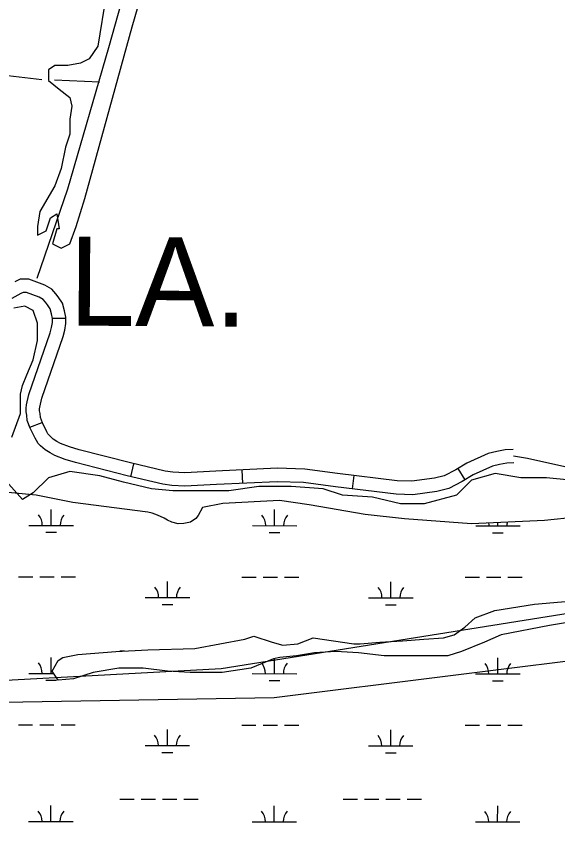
# Model space of a CAD drawing. Extents: x 3148686 to 3186545, y 916144 to 941516.
# Drawn here: x 3172733 to 3173950, y 924858 to 926675 of the extents above; entities that cross this region are included whole.
import ezdxf

# ---------------------------------------------------------------- set-up
doc = ezdxf.new("R2010")
doc.units = 0
for name, color, linetype in [('V-ROAD-CNTR', 7, 'Continuous'), ('V-SITE-VEGE', 7, 'Continuous'), ('V-TOPO-BNDY', 7, 'Continuous'), ('V-TOPO-GNAM-IDEN', 7, 'Continuous'), ('V-TOPO-SHOR', 7, 'Continuous'), ('V-WETL-SWMP', 7, 'Continuous')]:
    doc.layers.add(name, color=color, linetype=linetype)

msp = doc.modelspace()

# ---------------------------------------------------------------- linework, layer by layer
at = {"layer": 'V-ROAD-CNTR'}
for p, q in [((3172814.8, 925996), (3172844.8, 925996.2)), ((3172763.9, 925751.3), (3172792.1, 925761.4)), ((3172990.7, 925639.8), (3172997.6, 925669)), ((3173242.6, 925625), (3173241.1, 925655)), ((3173742.1, 925633), (3173726.4, 925658.5)), ((3173488.9, 925612.7), (3173492.7, 925642.5))]:
    msp.add_line(p, q, dxfattribs=at)
for points in [[(3173850.1, 925701), (3173832.3, 925700.3), (3173813.5, 925696.4), (3173794.1, 925692.4), (3173745.8, 925670.4), (3173720.9, 925655.2), (3173695, 925641.6), (3173673.2, 925636.5), (3173622.7, 925629.5), (3173589.1, 925630.4), (3173455.1, 925647.2), (3173381.6, 925656.8), (3173319.8, 925658.8), (3173181.7, 925652.2), (3173112.6, 925648.9), (3173085.7, 925650.2), (3173067.9, 925652.4), (3172990.3, 925670.7), (3172874.7, 925700.5), (3172853.1, 925707.2), (3172832.9, 925714.7), (3172824.7, 925719.1), (3172816.7, 925724.4), (3172808.6, 925731.5), (3172806.4, 925733.7), (3172804.6, 925736.5), (3172802.4, 925740.5), (3172792.4, 925760.7), (3172787.9, 925773.1), (3172787, 925781.8), (3172786.1, 925788.1), (3172786, 925792.7), (3172786.4, 925796.5), (3172790.7, 925816.1), (3172838.8, 925954.6), (3172842.3, 925969.1), (3172844.9, 925984), (3172844.8, 925998.1), (3172842, 926012.4), (3172837.6, 926029.6), (3172828, 926043.8), (3172822.4, 926051), (3172813.3, 926061.2), (3172798, 926070.7), (3172761.9, 926083.7), (3172742.1, 926083.9), (3172730.3, 926078)], [(3173851.3, 925671), (3173835.9, 925670.4), (3173819.6, 925667), (3173803.5, 925663.7), (3173759.9, 925643.9), (3173735.7, 925629.1), (3173705.5, 925613.2), (3173678.6, 925607), (3173624.4, 925599.5), (3173586.9, 925600.4), (3173451.2, 925617.4), (3173379.1, 925626.9), (3173320.1, 925628.7), (3173183.1, 925622.2), (3173112.6, 925618.9), (3173083.2, 925620.3), (3173062.6, 925622.8), (3172983.1, 925641.6), (3172866.5, 925671.7), (3172843.4, 925678.8), (3172820.5, 925687.3), (3172809.4, 925693.3), (3172798.5, 925700.4), (3172788.1, 925709.5), (3172782.9, 925714.7), (3172778.7, 925721.2), (3172775.8, 925726.6), (3172764.7, 925748.9), (3172758.4, 925766.4), (3172757.2, 925778.1), (3172756.1, 925785.8), (3172756, 925794.1), (3172756.7, 925801.3), (3172761.8, 925824.3), (3172810, 925963.1), (3172812.9, 925975.2), (3172814.9, 925986.5), (3172814.8, 925995.1), (3172812.7, 926005.8), (3172809.8, 926017.1), (3172803.6, 926026.2), (3172799.3, 926031.8), (3172793.8, 926037.9), (3172784.8, 926043.5), (3172756.6, 926053.8), (3172749, 926053.8), (3172744, 926051.3), (3172723.6, 926040.5)], [(3174289.2, 925703.8), (3174185.4, 925676.9), (3174112.4, 925664.5), (3174062.9, 925656.1), (3174036.8, 925652.5), (3174006.3, 925653.3), (3173882.5, 925680.7), (3173850.7, 925686)]]:
    msp.add_lwpolyline(points, dxfattribs=at)
at = {"layer": 'V-SITE-VEGE'}
for p, q in [((3172752.5, 926023.4), (3172728.4, 926018.6)), ((3172771.8, 926013.7), (3172752.5, 926023.4)), ((3172781.5, 925984.8), (3172771.8, 926013.7)), ((3172781.5, 925946.1), (3172781.5, 925984.8)), ((3172771.8, 925902.7), (3172781.5, 925946.1)), ((3172757.4, 925868.9), (3172771.8, 925902.7)), ((3172747.7, 925844.7), (3172757.4, 925868.9)), ((3172742.9, 925825.4), (3172747.7, 925844.7)), ((3172742.9, 925782), (3172742.9, 925825.4)), ((3172723.6, 925728.9), (3172742.9, 925782)), ((3172853.9, 925651.6), (3172805.6, 925637.1)), ((3172921.4, 925641.9), (3172853.9, 925651.6)), ((3173809.4, 925646.8), (3173756.3, 925632.3)), ((3173867.3, 925637.1), (3173809.4, 925646.8)), ((3172747.7, 925588.8), (3172704.3, 925637.1)), ((3172805.6, 925637.1), (3172771.8, 925603.3)), ((3172974.5, 925627.5), (3172921.4, 925641.9)), ((3173037.3, 925613), (3172974.5, 925627.5)), ((3173756.3, 925632.3), (3173722.5, 925598.5)), ((3173925.2, 925637.1), (3173867.3, 925637.1)), ((3173978.3, 925632.3), (3173925.2, 925637.1)), ((3173085.5, 925608.1), (3173037.3, 925613)), ((3173278.6, 925617.8), (3173211, 925608.1)), ((3173350.9, 925617.8), (3173278.6, 925617.8)), ((3173423.3, 925613), (3173350.9, 925617.8)), ((3173466.8, 925598.5), (3173423.3, 925613)), ((3172771.8, 925603.3), (3172747.7, 925588.8)), ((3173211, 925608.1), (3173085.5, 925608.1)), ((3173534.3, 925593.7), (3173466.8, 925598.5)), ((3173597.1, 925579.2), (3173534.3, 925593.7)), ((3173722.5, 925598.5), (3173650.1, 925579.2)), ((3173650.1, 925579.2), (3173597.1, 925579.2)), ((3173897.8, 925353.1), (3174044.3, 925366.7)), ((3173764.9, 925322.4), (3173809.2, 925339.4)), ((3173809.2, 925339.4), (3173897.8, 925353.1)), ((3173741.1, 925301.9), (3173764.9, 925322.4)), ((3173717.2, 925284.9), (3173741.1, 925301.9)), ((3173931.9, 925305.3), (3173822.9, 925284.9)), ((3173989.8, 925315.6), (3173931.9, 925305.3)), ((3173247, 925274.7), (3173267.5, 925281.5)), ((3173267.5, 925281.5), (3173308.4, 925267.8)), ((3173693.4, 925278.1), (3173717.2, 925284.9)), ((3173822.9, 925284.9), (3173785.4, 925267.8)), ((3173134.6, 925254.2), (3173247, 925274.7)), ((3173308.4, 925267.8), (3173332.2, 925261)), ((3173332.2, 925261), (3173366.3, 925264.4)), ((3173366.3, 925264.4), (3173400.4, 925278.1)), ((3173400.4, 925278.1), (3173492.4, 925264.4)), ((3173492.4, 925264.4), (3173506, 925264.4)), ((3173506, 925264.4), (3173550.3, 925267.8)), ((3173550.3, 925267.8), (3173601.4, 925271.2)), ((3173601.4, 925271.2), (3173649.1, 925274.7)), ((3173649.1, 925274.7), (3173693.4, 925278.1)), ((3173785.4, 925267.8), (3173734.3, 925247.4)), ((3172872.2, 925240.6), (3172957.4, 925247.4)), ((3172957.4, 925247.4), (3173029, 925250.8)), ((3173029, 925250.8), (3173134.6, 925254.2)), ((3173451.5, 925247.4), (3173403.8, 925244)), ((3173502.6, 925244), (3173451.5, 925247.4)), ((3173734.3, 925247.4), (3173703.6, 925237.1)), ((3172814.3, 925203), (3172827.9, 925226.9)), ((3172827.9, 925226.9), (3172838.1, 925233.7)), ((3172838.1, 925233.7), (3172872.2, 925240.6)), ((3173311.8, 925230.3), (3173260.7, 925209.9)), ((3173325.4, 925233.7), (3173311.8, 925230.3)), ((3173362.9, 925237.1), (3173325.4, 925233.7)), ((3173403.8, 925244), (3173362.9, 925237.1)), ((3173560.5, 925237.1), (3173502.6, 925244)), ((3173703.6, 925237.1), (3173560.5, 925237.1)), ((3172964.2, 925209.9), (3172906.3, 925199.6)), ((3173018.7, 925209.9), (3172964.2, 925209.9)), ((3173073.2, 925203), (3173018.7, 925209.9)), ((3173260.7, 925209.9), (3173195.9, 925199.6)), ((3172827.9, 925182.6), (3172814.3, 925203)), ((3172906.3, 925199.6), (3172862, 925186)), ((3173124.4, 925199.6), (3173073.2, 925203)), ((3173195.9, 925199.6), (3173124.4, 925199.6)), ((3172862, 925186), (3172827.9, 925182.6))]:
    msp.add_line(p, q, dxfattribs=at)
msp.add_lwpolyline([(3172935.9, 926723.5), (3172916.6, 926607.6), (3172897.3, 926578.7), (3172878, 926569), (3172849.1, 926564.2), (3172820.1, 926564.2), (3172805.6, 926554.5), (3172805.6, 926530.4), (3172829.8, 926511.1), (3172853.9, 926491.7), (3172858.7, 926472.4), (3172853.9, 926443.5), (3172853.9, 926409.7), (3172844.2, 926380.7), (3172834.6, 926332.4), (3172820.1, 926293.8), (3172786.3, 926235.8), (3172781.5, 926202), (3172781.5, 926182.7), (3172800.8, 926192.4), (3172810.5, 926221.3), (3172824.9, 926231), (3172829.8, 926197.2), (3172824.9, 926197.2), (3172815.3, 926163.4), (3172834.6, 926153.8), (3172853.9, 926163.4), (3172868.4, 926202), (3172887.7, 926264.8), (3172993.8, 926651.1), (3173143.4, 927167.7)], dxfattribs=at)
at = {"layer": 'V-TOPO-BNDY'}
msp.add_lwpolyline([(3177979.5, 925369.2), (3177878, 925391.2), (3177427.6, 925488.7), (3177322.2, 925511.9), (3176962.6, 925541.3), (3176602.4, 925575.2), (3175684.6, 925496.3), (3174920.8, 925403), (3174105.7, 925242.2), (3173312.9, 925143.1), (3172225.9, 925124.1), (3171567.7, 925109.7), (3170625.3, 925014.1), (3170156.3, 924862.9), (3169477.9, 924465.7)], dxfattribs=at)
at = {"layer": 'V-TOPO-SHOR'}
msp.add_line((3172819.6, 926532), (3172920.2, 926527.5), dxfattribs=at)
for points in [[(3172780.8, 926085.7), (3172849.5, 926286.8), (3172941.2, 926604.2), (3173061.9, 927033.3)], [(3172791.2, 926532), (3172714.7, 926540.8), (3172622.9, 926547.5), (3172452.4, 926578.3), (3172314.6, 926595.9), (3172209.7, 926609.1), (3172144.1, 926604.8), (3172089.5, 926598.3), (3172006.4, 926576.6), (3171940.7, 926552.6), (3171916.7, 926537.3), (3171903.5, 926515.5), (3171872.8, 926425.8), (3171850.9, 926375.6), (3171815.9, 926347.2), (3171759, 926314.5), (3171691.2, 926294.9), (3171649.7, 926286.2)], [(3169850.2, 924759.1), (3170154.6, 924882.4), (3170283.7, 924968.3), (3170685.2, 925068.2), (3171301.6, 925110.5), (3172419.7, 925166.7), (3173193.8, 925208.9), (3173996.6, 925337), (3174699.1, 925451), (3175332.2, 925550.3)]]:
    msp.add_lwpolyline(points, dxfattribs=at)
at = {"layer": 'V-WETL-SWMP'}
for p, q in [((3172778.1, 925598.3), (3172601.1, 925615.3)), ((3172861, 925581.9), (3172778.1, 925598.3)), ((3173029, 925559.9), (3172861, 925581.9)), ((3173197.9, 925580), (3173152.1, 925570.6)), ((3173325.2, 925586.4), (3173197.9, 925580)), ((3173391.6, 925576.8), (3173325.2, 925586.4)), ((3173517.7, 925554.6), (3173391.6, 925576.8)), ((3172812.1, 925530.4), (3172812.2, 925566.4)), ((3173039, 925557.7), (3173029, 925559.9)), ((3173050.7, 925553.5), (3173039, 925557.7)), ((3173152.1, 925570.6), (3173142.3, 925552.5)), ((3173314, 925529.9), (3173314.1, 925565.9)), ((3173606.1, 925545.1), (3173517.7, 925554.6)), ((3174060.3, 925555.6), (3173920.6, 925541.3)), ((3173065.5, 925546.8), (3173050.7, 925553.5)), ((3173073.2, 925542.4), (3173065.5, 925546.8)), ((3173082.9, 925537.5), (3173073.2, 925542.4)), ((3173097.1, 925534), (3173082.9, 925537.5)), ((3173125.4, 925537.5), (3173109.7, 925534.5)), ((3173136.8, 925545.8), (3173125.4, 925537.5)), ((3173142.3, 925552.5), (3173136.8, 925545.8)), ((3173756.4, 925533.9), (3173606.1, 925545.1)), ((3173920.6, 925541.3), (3173756.4, 925533.9)), ((3173815.9, 925529.4), (3173815.9, 925536.5)), ((3172762.1, 925530.5), (3172862.1, 925530.4)), ((3173109.7, 925534.5), (3173097.1, 925534)), ((3173264, 925529.9), (3173364, 925529.8)), ((3173765.9, 925529.4), (3173865.9, 925529.3)), ((3172800.1, 925515), (3172824.1, 925515)), ((3173302, 925514.5), (3173326, 925514.4)), ((3173803.9, 925513.9), (3173827.9, 925513.9)), ((3172738.6, 925415.1), (3172770.6, 925415)), ((3172786.6, 925415), (3172818.6, 925415)), ((3172834.6, 925415), (3172866.6, 925414.9)), ((3173240.5, 925414.5), (3173272.5, 925414.5)), ((3173288.5, 925414.5), (3173320.5, 925414.5)), ((3173336.5, 925414.4), (3173368.5, 925414.4)), ((3173742.4, 925414), (3173774.4, 925414)), ((3173790.4, 925414), (3173822.4, 925413.9)), ((3173838.4, 925413.9), (3173870.4, 925413.9)), ((3173073.4, 925368.3), (3173073.4, 925404.3)), ((3173575.3, 925367.8), (3173575.3, 925403.8)), ((3173023.4, 925368.3), (3173123.4, 925368.2)), ((3173525.3, 925367.8), (3173625.3, 925367.7)), ((3173897.8, 925353.1), (3174044.3, 925366.7)), ((3173061.4, 925352.9), (3173085.4, 925352.8)), ((3173563.3, 925352.3), (3173587.3, 925352.3)), ((3173764.9, 925322.4), (3173809.2, 925339.4)), ((3173809.2, 925339.4), (3173897.8, 925353.1)), ((3173741.1, 925301.9), (3173764.9, 925322.4)), ((3173717.2, 925284.9), (3173741.1, 925301.9)), ((3173931.9, 925305.3), (3173822.9, 925284.9)), ((3173989.8, 925315.6), (3173931.9, 925305.3)), ((3173247, 925274.7), (3173267.5, 925281.5)), ((3173267.5, 925281.5), (3173308.4, 925267.8)), ((3173693.4, 925278.1), (3173717.2, 925284.9)), ((3173822.9, 925284.9), (3173785.4, 925267.8)), ((3173134.6, 925254.2), (3173247, 925274.7)), ((3173308.4, 925267.8), (3173332.2, 925261)), ((3173332.2, 925261), (3173366.3, 925264.4)), ((3173366.3, 925264.4), (3173400.4, 925278.1)), ((3173400.4, 925278.1), (3173492.4, 925264.4)), ((3173492.4, 925264.4), (3173506, 925264.4)), ((3173506, 925264.4), (3173550.3, 925267.8)), ((3173550.3, 925267.8), (3173601.4, 925271.2)), ((3173601.4, 925271.2), (3173649.1, 925274.7)), ((3173649.1, 925274.7), (3173693.4, 925278.1)), ((3173785.4, 925267.8), (3173734.3, 925247.4)), ((3172872.2, 925240.6), (3172957.4, 925247.4)), ((3172957.4, 925247.4), (3173029, 925250.8)), ((3172966.4, 925248.3), (3172976.9, 925248.3)), ((3173029, 925250.8), (3173134.6, 925254.2)), ((3173451.5, 925247.4), (3173403.8, 925244)), ((3173502.6, 925244), (3173451.5, 925247.4)), ((3173734.3, 925247.4), (3173703.6, 925237.1)), ((3172811.8, 925197.7), (3172811.8, 925233.7)), ((3172814.3, 925203.1), (3172827.9, 925226.9)), ((3172827.9, 925226.9), (3172838.1, 925233.7)), ((3172838.1, 925233.7), (3172872.2, 925240.6)), ((3173311.8, 925230.3), (3173260.7, 925209.9)), ((3173325.4, 925233.7), (3173311.8, 925230.3)), ((3173313.7, 925197.2), (3173313.7, 925230.8)), ((3173362.9, 925237.1), (3173325.4, 925233.7)), ((3173403.8, 925244), (3173362.9, 925237.1)), ((3173560.5, 925237.1), (3173502.6, 925244)), ((3173703.6, 925237.1), (3173560.5, 925237.1)), ((3173815.6, 925196.7), (3173815.6, 925232.7)), ((3172964.2, 925209.9), (3172906.3, 925199.6)), ((3173018.7, 925209.9), (3172964.2, 925209.9)), ((3173073.3, 925203.1), (3173018.7, 925209.9)), ((3173260.7, 925209.9), (3173195.9, 925199.6)), ((3172761.8, 925197.8), (3172817.8, 925197.7)), ((3172827.9, 925182.6), (3172814.3, 925203.1)), ((3172906.3, 925199.6), (3172862, 925186)), ((3173124.4, 925199.6), (3173073.3, 925203.1)), ((3173195.9, 925199.6), (3173124.4, 925199.6)), ((3173263.7, 925197.3), (3173363.7, 925197.2)), ((3173765.6, 925196.7), (3173865.6, 925196.6)), ((3172799.8, 925182.3), (3172823.8, 925182.3)), ((3172862, 925186), (3172827.9, 925182.6)), ((3173301.7, 925181.8), (3173325.7, 925181.8)), ((3173803.6, 925181.3), (3173827.6, 925181.2)), ((3172738.2, 925082.4), (3172770.2, 925082.4)), ((3172786.2, 925082.3), (3172818.2, 925082.3)), ((3172834.2, 925082.3), (3172866.2, 925082.3)), ((3173240.2, 925081.9), (3173272.2, 925081.8)), ((3173288.2, 925081.8), (3173320.2, 925081.8)), ((3173336.2, 925081.8), (3173368.2, 925081.7)), ((3173742.1, 925081.3), (3173774.1, 925081.3)), ((3173790.1, 925081.3), (3173822.1, 925081.2)), ((3173073, 925035.6), (3173073.1, 925071.6)), ((3173575, 925035.1), (3173575, 925071.1)), ((3173838.1, 925081.2), (3173870.1, 925081.2)), ((3173023, 925035.7), (3173123, 925035.6)), ((3173525, 925035.1), (3173625, 925035)), ((3173061, 925020.2), (3173085, 925020.2)), ((3173562.9, 925019.7), (3173586.9, 925019.6)), ((3172811.4, 924865.1), (3172811.5, 924901.1)), ((3172966.1, 924915.6), (3172998.1, 924915.6)), ((3173014.1, 924915.6), (3173046.1, 924915.6)), ((3173062.1, 924915.5), (3173094.1, 924915.5)), ((3173110.1, 924915.5), (3173142.1, 924915.5)), ((3173313.3, 924864.5), (3173313.4, 924900.5)), ((3173468, 924915.1), (3173500, 924915.1)), ((3173516, 924915.1), (3173548, 924915)), ((3173564, 924915), (3173596, 924915)), ((3173612, 924915), (3173644, 924914.9)), ((3173815.2, 924864), (3173815.3, 924900)), ((3172761.4, 924865.1), (3172861.4, 924865)), ((3173263.3, 924864.6), (3173363.3, 924864.5)), ((3173765.2, 924864.1), (3173865.2, 924864))]:
    msp.add_line(p, q, dxfattribs=at)
for centre, start, end in [((3172756.9, 925531), 359.1678, 40.7115), ((3172867.4, 925530.8), 139.1678, 180.7115), ((3173258.8, 925530.4), 359.1678, 40.7115), ((3173369.3, 925530.3), 139.1678, 180.7115), ((3173760.7, 925529.9), 359.1678, 9.3539), ((3173871.2, 925529.8), 167.3524, 180.7115), ((3173018.2, 925368.8), 359.1678, 40.7115), ((3173128.6, 925368.7), 139.1678, 180.7115), ((3173520.1, 925368.3), 359.1678, 40.7115), ((3173630.5, 925368.2), 139.1678, 180.7115), ((3172756.5, 925198.3), 359.1678, 40.7115), ((3173258.4, 925197.7), 359.1678, 39.0327), ((3173368.9, 925197.6), 139.1678, 180.7115), ((3173760.3, 925197.2), 359.1678, 40.7115), ((3173870.8, 925197.1), 139.1678, 180.7115), ((3173017.8, 925036.1), 359.1678, 40.7115), ((3173128.3, 925036), 139.1678, 180.7115), ((3173519.7, 925035.6), 359.1678, 40.7115), ((3173630.2, 925035.5), 139.1678, 180.7115), ((3172756.2, 924865.6), 359.1678, 40.7115), ((3172866.7, 924865.5), 139.1678, 180.7115), ((3173258.1, 924865.1), 359.1678, 40.7115), ((3173368.6, 924865), 139.1678, 180.7115), ((3173760, 924864.5), 359.1678, 40.7115), ((3173870.5, 924864.4), 139.1678, 180.7115)]:
    msp.add_arc(centre, 35.2, start, end, dxfattribs=at)

# ---------------------------------------------------------------- texts
at = {"layer": 'V-TOPO-GNAM-IDEN'}
msp.add_text('LA.', height=200, rotation=359.6438, dxfattribs=at).set_placement((3172851.7, 925979.5))

doc.saveas('drawing.dxf')
